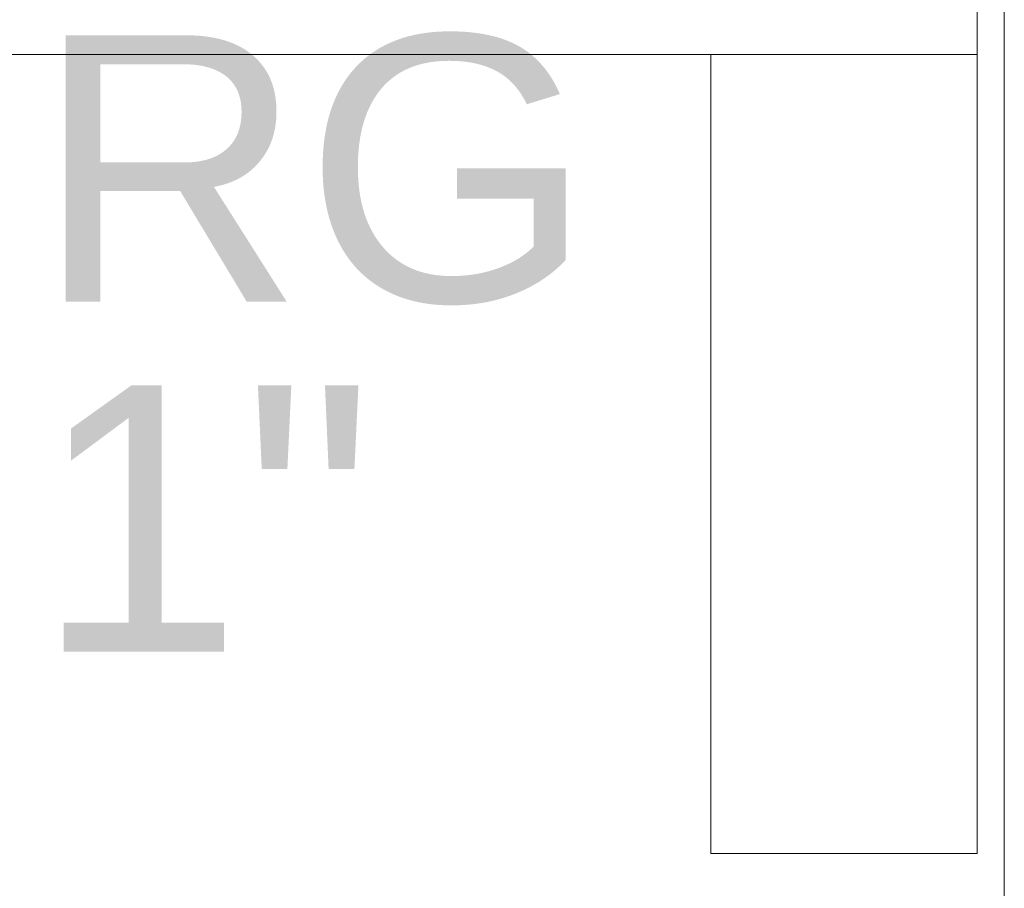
# Model space of a CAD drawing. Header units: millimetres. Extents: x -16331 to -10174, y -4135 to -3584.
# Tile 292 of 456: x -10256.167 to -10255.428, y -4007.782 to -4007.129. Entities that reach past the tile are written whole.
import ezdxf

# ---------------------------------------------------------------- set-up
doc = ezdxf.new("R2010")
doc.units = ezdxf.units.MM
doc.layers.add('DI-Elementos externos em corte', color=9, linetype='Continuous', lineweight=18)
doc.layers.add('Textos', color=7, linetype='Continuous')
doc.styles.add('Arial', font='arial.ttf', dxfattribs={"height": 100})

msp = doc.modelspace()

# ---------------------------------------------------------------- linework, layer by layer
at = {"layer": 'DI-Elementos externos em corte'}
for p, q in [((-10255.42792, -4006.54441), (-10255.42792, -4009.00938)), ((-10255.44833, -4007.15559), (-10255.44833, -4007.11226)), ((-10257.00433, -4007.15559), (-10255.64833, -4007.15559)), ((-10255.64833, -4007.15559), (-10255.44833, -4007.15559)), ((-10255.64833, -4007.15559), (-10255.64833, -4007.48053)), ((-10255.55664, -4007.15559), (-10255.64833, -4007.15559)), ((-10255.44833, -4007.15559), (-10255.55664, -4007.15559)), ((-10255.44833, -4007.43065), (-10255.44833, -4007.15559)), ((-10255.44833, -4007.75559), (-10255.44833, -4007.43065)), ((-10255.64833, -4007.48053), (-10255.64833, -4007.75559)), ((-10255.64833, -4007.75559), (-10255.54001, -4007.75559)), ((-10255.54001, -4007.75559), (-10255.44833, -4007.75559))]:
    msp.add_line(p, q, dxfattribs=at)
at = {"layer": 'DI-Elementos externos em corte', "lineweight": 5}
for p, q in [((-10255.42792, -4006.54441), (-10255.42792, -4009.00938)), ((-10255.44833, -4007.15559), (-10255.44833, -4007.11226)), ((-10257.00433, -4007.15559), (-10255.64833, -4007.15559)), ((-10255.64833, -4007.15559), (-10255.44833, -4007.15559)), ((-10255.64833, -4007.15559), (-10255.64833, -4007.48053)), ((-10255.55664, -4007.15559), (-10255.64833, -4007.15559)), ((-10255.44833, -4007.15559), (-10255.55664, -4007.15559)), ((-10255.44833, -4007.43065), (-10255.44833, -4007.15559)), ((-10255.44833, -4007.75559), (-10255.44833, -4007.43065)), ((-10255.64833, -4007.48053), (-10255.64833, -4007.75559)), ((-10255.64833, -4007.75559), (-10255.54001, -4007.75559)), ((-10255.54001, -4007.75559), (-10255.44833, -4007.75559))]:
    msp.add_line(p, q, dxfattribs=at)

# ---------------------------------------------------------------- texts
at = {"layer": 'Textos', "char_height": 0.2, "attachment_point": 7, "line_spacing_factor": 0.6, "style": 'Arial'}
for s, insert, width in [('RG', (-10256.1555, -4007.344), 0.8384146), ('1"', (-10256.1555, -4007.604), 0.5091463)]:
    msp.add_mtext(s, dxfattribs=dict(at, insert=insert, width=width))

doc.saveas('drawing.dxf')
